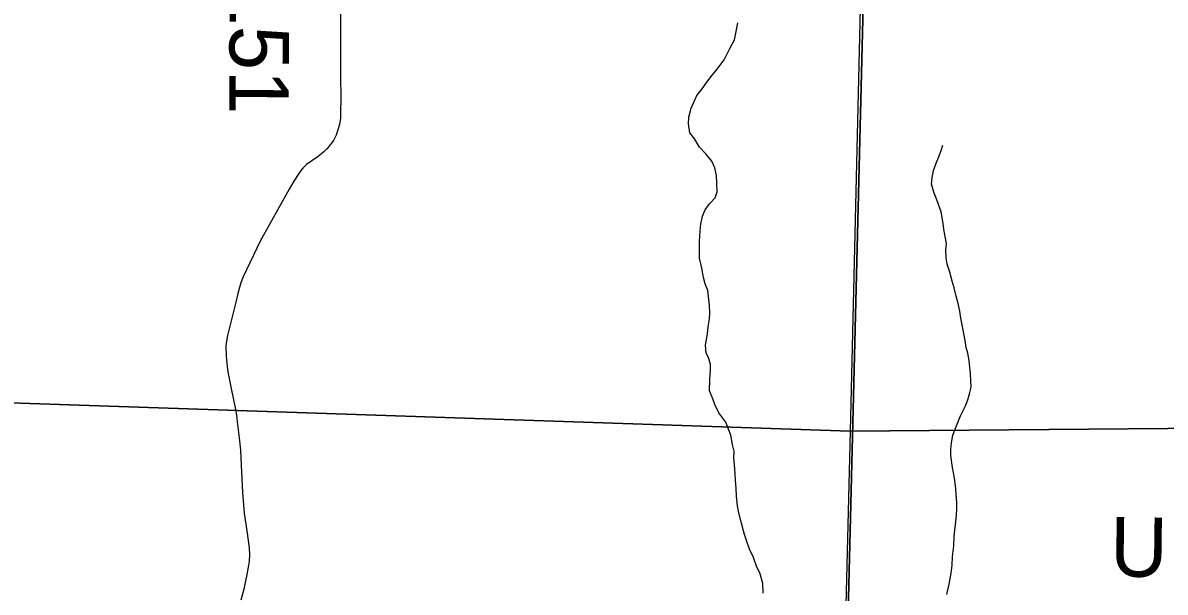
# Model space of a CAD drawing. Extents: x 0 to 34, y 0 to 22.
# Drawn here: x 15.701 to 16.791, y 17.758 to 18.301 of the extents above; entities that cross this region are included whole.
import ezdxf

# ---------------------------------------------------------------- set-up
doc = ezdxf.new("R2010")
doc.units = 0
for name, color, linetype in [('GM_X_Corporation', 7, 'Continuous'), ('GM_X_Minor_River', 7, 'Continuous'), ('GM_X_Township_Road', 7, 'Continuous'), ('GM_X_Township_Road_Text', 7, 'Continuous')]:
    doc.layers.add(name, color=color, linetype=linetype)

msp = doc.modelspace()

# ---------------------------------------------------------------- linework, layer by layer
at = {"layer": 'GM_X_Corporation'}
msp.add_lwpolyline([(13.2742, 17.4966), (14.0954, 17.4811), (14.726, 17.4654), (14.7561, 17.4645), (15.8426, 17.4278), (15.8844, 17.4269), (16.4807, 17.4161), (16.4886, 17.7392), (16.5168, 18.8707), (16.5174, 18.8935), (16.5475, 18.8929), (16.752, 18.8891), (16.7532, 19.0614), (16.7547, 19.2837), (16.7652, 20.328), (16.7661, 20.4), (11.5001, 20.4)], dxfattribs=at)
for points in [[(17.4, 16.913), (17.4, 20.4), (16.7661, 20.4), (16.7652, 20.328), (16.7547, 19.2837), (16.7532, 19.0614), (16.752, 18.8891), (16.5475, 18.8929), (16.5174, 18.8935), (16.5168, 18.8707), (16.4886, 17.7392), (16.4807, 17.4161), (16.4704, 17.0104), (16.4703, 17.0036), (16.4689, 16.9245), (16.5516, 16.9243)], [(15.5197, 18.9088), (16.5138, 18.8938), (16.4906, 17.9114), (15.5004, 17.9447)], [(17.4, 17.9189), (17.4, 18.8808), (16.7485, 18.8896), (16.5138, 18.8938), (16.4906, 17.9114)], [(15.5004, 17.9447), (16.4906, 17.9114), (16.466, 16.9263), (16.466, 16.9214), (15.4816, 16.9282)], [(17.4, 16.9134), (17.4, 17.9189), (16.4906, 17.9114), (16.466, 16.9263)]]:
    msp.add_lwpolyline(points, close=True, dxfattribs=at)
at = {"layer": 'GM_X_Minor_River'}
for points in [[(16.4077, 17.7567), (16.4072, 17.7658), (16.4044, 17.776), (16.4016, 17.7816), (16.3984, 17.7907), (16.3945, 17.7986), (16.3917, 17.8069), (16.3897, 17.8126), (16.3869, 17.8235), (16.3844, 17.8334), (16.3832, 17.8402), (16.3823, 17.8493), (16.3818, 17.8565), (16.3812, 17.8645), (16.3808, 17.8709), (16.3802, 17.8796), (16.3798, 17.8857), (16.38, 17.8922), (16.3784, 17.8986), (16.3767, 17.9077), (16.3747, 17.9133), (16.372, 17.9198), (16.3654, 17.9288), (16.3614, 17.9367), (16.3595, 17.9423), (16.3563, 17.9499), (16.3569, 17.9609), (16.3575, 17.9693), (16.3574, 17.975), (16.3558, 17.9806), (16.3534, 17.9863), (16.3525, 17.9935), (16.3546, 18.0042), (16.3553, 18.011), (16.3563, 18.0186), (16.3569, 18.0243), (16.3564, 18.0315), (16.3555, 18.0399), (16.3547, 18.0456), (16.3523, 18.052), (16.3507, 18.058), (16.349, 18.0671), (16.3469, 18.0766), (16.3468, 18.0853), (16.347, 18.0925), (16.3476, 18.1028), (16.3483, 18.1089), (16.3497, 18.1165), (16.3522, 18.1226), (16.3563, 18.1284), (16.3619, 18.1342), (16.3637, 18.1399), (16.3635, 18.1483), (16.363, 18.1555), (16.3614, 18.1627), (16.3586, 18.1691), (16.3528, 18.1762), (16.347, 18.1826), (16.3424, 18.1901), (16.3377, 18.1961), (16.3364, 18.2048), (16.3367, 18.2113), (16.3388, 18.2197), (16.3443, 18.2319), (16.3495, 18.2381), (16.3532, 18.2438), (16.3576, 18.2496), (16.3636, 18.2569), (16.3703, 18.2658), (16.3758, 18.2769), (16.3802, 18.2849), (16.3816, 18.2914), (16.3833, 18.3013)], [(16.5829, 17.7555), (16.585, 17.7654), (16.5871, 17.7757), (16.5881, 17.7833), (16.5883, 17.7917), (16.5896, 17.802), (16.5899, 17.8107), (16.5905, 17.8168), (16.5915, 17.8248), (16.5922, 17.8316), (16.5925, 17.8373), (16.5924, 17.8434), (16.5918, 17.8506), (16.5914, 17.8567), (16.5901, 17.8666), (16.5884, 17.8768), (16.5867, 17.8882), (16.5866, 17.8938), (16.5872, 17.9003), (16.5886, 17.9076), (16.5915, 17.9148), (16.5959, 17.9259), (16.6006, 17.9355), (16.6028, 17.9412), (16.6046, 17.947), (16.606, 17.9534), (16.6059, 17.9595), (16.6054, 17.9663), (16.6049, 17.972), (16.6041, 17.9789), (16.6028, 17.9857), (16.6012, 17.9913), (16.6003, 17.9978), (16.5978, 18.0114), (16.5962, 18.0194), (16.5953, 18.0258), (16.5937, 18.0334), (16.5917, 18.0402), (16.59, 18.0481), (16.588, 18.0546), (16.5856, 18.0632), (16.5832, 18.0708), (16.5823, 18.0772), (16.5818, 18.0845), (16.5825, 18.0902), (16.5816, 18.0958), (16.5804, 18.1023), (16.5791, 18.1114), (16.5774, 18.1208), (16.5734, 18.1322), (16.5707, 18.1386), (16.5682, 18.1473), (16.5689, 18.1534), (16.5703, 18.1602), (16.5728, 18.1671), (16.575, 18.1728), (16.5775, 18.1793), (16.5791, 18.1844)]]:
    msp.add_lwpolyline(points, dxfattribs=at)
at = {"layer": 'GM_X_Township_Road'}
msp.add_lwpolyline([(16.0045, 18.311), (16.0044, 18.2829), (16.0043, 18.2728), (16.0044, 18.2535), (16.0045, 18.2439), (16.0046, 18.2358), (16.0042, 18.2098), (16.0033, 18.2046), (16.0021, 18.1999), (16.0001, 18.194), (15.9989, 18.1915), (15.9976, 18.189), (15.9956, 18.186), (15.9937, 18.1836), (15.9913, 18.1808), (15.9886, 18.1781), (15.9863, 18.1761), (15.9829, 18.1735), (15.972, 18.1659), (15.9703, 18.1644), (15.9683, 18.1624), (15.9666, 18.1604), (15.9645, 18.1575), (15.9599, 18.1502), (15.9555, 18.1423), (15.9276, 18.0927), (15.9116, 18.0588), (15.9095, 18.0538), (15.908, 18.0486), (15.9064, 18.0429), (15.9047, 18.0357), (15.9, 18.0168), (15.8967, 18.0027), (15.8955, 17.9973), (15.8949, 17.9927), (15.8952, 17.9837), (15.8956, 17.9792), (15.8962, 17.9734), (15.897, 17.9681), (15.9, 17.9521), (15.904, 17.9335), (15.9052, 17.9267), (15.9062, 17.9176), (15.9076, 17.9051), (15.9089, 17.8933), (15.9095, 17.879), (15.9107, 17.8528), (15.9126, 17.8332), (15.9151, 17.8163), (15.9172, 17.7999), (15.9174, 17.7932), (15.9171, 17.7873), (15.9163, 17.7816), (15.9149, 17.7745), (15.9136, 17.7686), (15.912, 17.7604), (15.9094, 17.7499)], dxfattribs=at)

# ---------------------------------------------------------------- texts
at = {"layer": 'GM_X_Township_Road_Text'}
for s, height, rotation, p in [('T-151', 0.05682, 269.7193, (15.8991, 18.4125)), ('U', 0.0568, 359.2532, (16.7384, 17.7727))]:
    msp.add_text(s, height=height, rotation=rotation, dxfattribs=at).set_placement(p)

doc.saveas('drawing.dxf')
